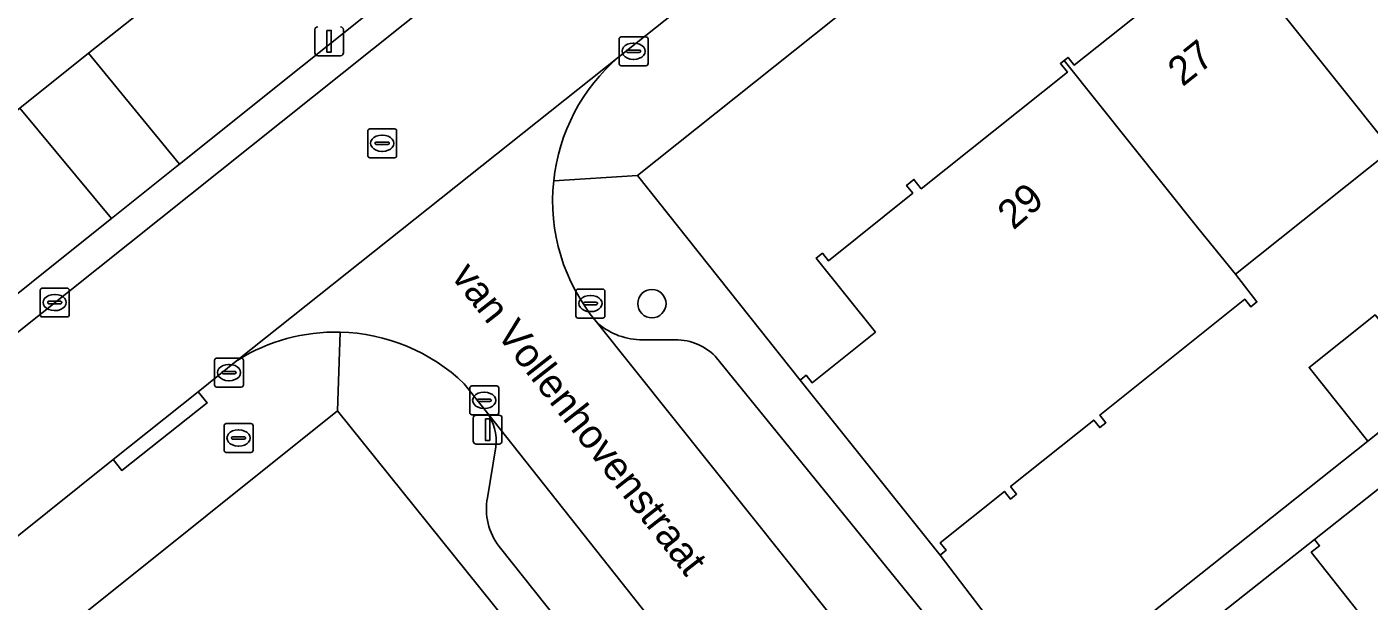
# Model space of a CAD drawing. Extents: x 157445 to 158888, y 383061 to 384688.
# Drawn here: x 158159.78 to 158206.2, y 384007.9 to 384027.76 of the extents above; entities that cross this region are included whole.
import ezdxf

# ---------------------------------------------------------------- set-up
doc = ezdxf.new("R2010")
doc.units = 0
for name, color, linetype in [('IMGEO_Boom', 7, 'Continuous'), ('IMGEO_Brandkraan', 7, 'Continuous'), ('IMGEO_Erf', 7, 'Continuous'), ('IMGEO_Fietspad_gesloten', 7, 'Continuous'), ('IMGEO_Groenvoorziening', 7, 'Continuous'), ('IMGEO_Kolk', 7, 'Continuous'), ('IMGEO_Lichtmast', 7, 'Continuous'), ('IMGEO_Openbare_ruimte_label', 7, 'Continuous'), ('IMGEO_Pand', 7, 'Continuous'), ('IMGEO_Pand_nummerreeks', 7, 'Continuous'), ('IMGEO_Parkeervlak_open', 7, 'Continuous'), ('IMGEO_Rijbaan_lokaal_open', 7, 'Continuous'), ('IMGEO_Rioolput', 7, 'Continuous'), ('IMGEO_Voetpad_open', 7, 'Continuous')]:
    doc.layers.add(name, color=color, linetype=linetype)

msp = doc.modelspace()

# ---------------------------------------------------------------- linework, layer by layer
at = {"layer": 'IMGEO_Boom'}
msp.add_circle((158181.399, 384018.186), 0.489, dxfattribs=at)
at = {"layer": 'IMGEO_Brandkraan'}
for p, q in [((158166.605, 384013.113), (158166.605, 384013.965)), ((158166.68, 384014.039), (158167.532, 384014.039)), ((158167.606, 384013.965), (158167.606, 384013.113)), ((158166.864, 384013.533), (158166.864, 384013.545)), ((158167.302, 384013.496), (158166.904, 384013.496)), ((158166.907, 384013.582), (158167.305, 384013.582)), ((158167.093, 384013.819), (158167.118, 384013.819)), ((158167.348, 384013.545), (158167.348, 384013.533)), ((158167.532, 384013.039), (158166.68, 384013.039)), ((158167.116, 384013.259), (158167.091, 384013.259))]:
    msp.add_line(p, q, dxfattribs=at)
for points in [[(158166.605, 384013.113), (158166.605, 384013.965)], [(158166.68, 384014.039), (158167.532, 384014.039)], [(158167.606, 384013.965), (158167.606, 384013.113)], [(158167.532, 384013.039), (158166.68, 384013.039)]]:
    msp.add_lwpolyline(points, dxfattribs=at)
for centre, radius, start, end in [((158166.682, 384013.963), 0.0765, 91.552, 178.448), ((158166.682, 384013.963), 0.0765, 91.552, 178.448), ((158167.53, 384013.963), 0.0765, 1.552, 88.448), ((158167.53, 384013.963), 0.0765, 1.552, 88.448), ((158166.904, 384013.542), 0.0403, 85.8775, 175.7526), ((158166.901, 384013.532), 0.0366, 178.938, 274.7102), ((158167.305, 384013.539), 0.043, 264.8664, 352.4533), ((158167.309, 384013.544), 0.0386, 1.7309, 96.639), ((158166.682, 384013.115), 0.0765, 181.552, 268.448), ((158166.682, 384013.115), 0.0765, 181.552, 268.448), ((158167.53, 384013.115), 0.0765, 271.552, 358.448), ((158167.53, 384013.115), 0.0765, 271.552, 358.448)]:
    msp.add_arc(centre, radius, start, end, dxfattribs=at)
for centre, major_axis, ratio, start_param, end_param in [((158167.092, 384013.539), (-0.387, 0.002), 0.722429, 4.712389, 7.853982), ((158167.117, 384013.539), (-0.39, 0.002), 0.717154, 1.570796, 4.712389)]:
    msp.add_ellipse(centre, major_axis=major_axis, ratio=ratio, start_param=start_param, end_param=end_param, dxfattribs=at)
at = {"layer": 'IMGEO_Erf'}
for points in [[(158219.154, 384053.106), (158180.905, 384022.622), (158186.521, 384015.538), (158186.732, 384015.707), (158186.938, 384015.449), (158189.13, 384017.203), (158187.084, 384019.761), (158187.295, 384019.93), (158187.501, 384019.672), (158190.421, 384022.008), (158190.205, 384022.277), (158190.46, 384022.48), (158190.716, 384022.159), (158195.769, 384026.187), (158195.528, 384026.489), (158195.66, 384026.595), (158195.792, 384026.7), (158196.003, 384026.435), (158201.154, 384030.54), (158200.932, 384030.819), (158201.064, 384030.924), (158201.196, 384031.029), (158201.405, 384030.766), (158206.541, 384034.859)], [(158206.974, 384023.51), (158201.585, 384019.211), (158202.318, 384018.245), (158202.108, 384018.076), (158201.898, 384018.338), (158196.889, 384014.33), (158197.098, 384014.069), (158196.888, 384013.9), (158196.678, 384014.161), (158193.801, 384011.859), (158194.01, 384011.598), (158193.799, 384011.429), (158193.59, 384011.691), (158191.368, 384009.913), (158191.574, 384009.655), (158191.363, 384009.487), (158193.104, 384007.209), (158193.298, 384006.964), (158194.991, 384004.826), (158195.118, 384004.666), (158198.305, 384007.188), (158206.156, 384013.433), (158204.127, 384015.978), (158206.415, 384017.798)], [(158214.352, 384017.969), (158204.315, 384010.034), (158204.487, 384009.815), (158204.197, 384009.586), (158207.796, 384005.034)], [(158169.327, 383987.261), (158170.919, 383985.286), (158184.922, 383996.57), (158184.849, 383996.661), (158183.219, 383998.687), (158182.164, 384000), (158170.521, 384014.481), (158152.432, 384000), (158133.484, 383984.831)]]:
    msp.add_lwpolyline(points, dxfattribs=at)
at = {"layer": 'IMGEO_Fietspad_gesloten'}
msp.add_lwpolyline([(158119.988, 383993.551), (158120.067, 383993.612), (158132.749, 384003.73), (158146.134, 384014.292), (158159.232, 384024.7), (158159.545, 384024.951), (158161.92, 384026.852), (158174.258, 384036.623), (158186.627, 384046.476), (158211.101, 384065.95), (158234.627, 384084.72), (158259.412, 384104.488), (158259.623, 384104.659), (158259.735, 384104.75), (158261.759, 384106.393), (158262.095, 384106.661), (158284.281, 384124.365), (158293.831, 384132.114)], dxfattribs=at)
at = {"layer": 'IMGEO_Groenvoorziening'}
msp.add_lwpolyline([(158230.554, 384075.335), (158230.763, 384077.981), (158251.033, 384094.194), (158253.691, 384093.699), (158262.893, 384101.12), (158262.616, 384101.165), (158259.735, 384104.75), (158259.623, 384104.659), (158259.412, 384104.488), (158234.627, 384084.72), (158211.101, 384065.95), (158186.627, 384046.476), (158174.258, 384036.623), (158161.92, 384026.852), (158165.063, 384023.011), (158169.321, 384026.415), (158181.91, 384036.481), (158182.292, 384039.289), (158202.163, 384055.179), (158204.955, 384054.945)], close=True, dxfattribs=at)
msp.add_lwpolyline([(158125.991, 383991.617), (158134.148, 383998.184), (158134.288, 384000), (158134.317, 384000.377), (158134.329, 384000.517), (158134.355, 384000.671), (158134.394, 384000.822), (158134.447, 384000.969), (158134.469, 384001.015), (158134.513, 384001.11), (158134.592, 384001.245), (158134.682, 384001.373), (158134.783, 384001.492), (158134.894, 384001.601), (158154.563, 384017.152), (158157.275, 384016.785), (158162.607, 384021.047), (158162.713, 384021.132), (158159.545, 384024.951), (158159.232, 384024.7), (158146.134, 384014.292), (158132.749, 384003.73), (158120.067, 383993.612), (158119.988, 383993.551)], dxfattribs=at)
at = {"layer": 'IMGEO_Kolk'}
for p, q in [((158180.34, 384027.414), (158181.192, 384027.414)), ((158180.265, 384026.488), (158180.265, 384027.34)), ((158180.567, 384026.957), (158180.965, 384026.957)), ((158180.753, 384027.194), (158180.778, 384027.194)), ((158181.266, 384027.34), (158181.266, 384026.488)), ((158180.524, 384026.908), (158180.524, 384026.92)), ((158180.962, 384026.871), (158180.564, 384026.871)), ((158180.776, 384026.634), (158180.751, 384026.634)), ((158181.008, 384026.92), (158181.008, 384026.908)), ((158181.192, 384026.414), (158180.34, 384026.414)), ((158160.247, 384017.799), (158160.247, 384018.651)), ((158160.322, 384018.725), (158161.174, 384018.725)), ((158161.248, 384018.651), (158161.248, 384017.799)), ((158178.773, 384017.763), (158178.773, 384018.615)), ((158178.848, 384018.689), (158179.7, 384018.689)), ((158179.774, 384018.615), (158179.774, 384017.763)), ((158160.506, 384018.219), (158160.506, 384018.231)), ((158160.944, 384018.182), (158160.546, 384018.182)), ((158160.549, 384018.268), (158160.947, 384018.268)), ((158160.735, 384018.505), (158160.76, 384018.505)), ((158160.99, 384018.231), (158160.99, 384018.219)), ((158179.032, 384018.183), (158179.032, 384018.195)), ((158179.47, 384018.146), (158179.072, 384018.146)), ((158179.075, 384018.232), (158179.473, 384018.232)), ((158179.261, 384018.469), (158179.286, 384018.469)), ((158179.516, 384018.195), (158179.516, 384018.183)), ((158161.174, 384017.725), (158160.322, 384017.725)), ((158160.758, 384017.945), (158160.733, 384017.945)), ((158179.7, 384017.689), (158178.848, 384017.689)), ((158179.284, 384017.909), (158179.259, 384017.909)), ((158166.349, 384016.301), (158167.201, 384016.301)), ((158166.274, 384015.375), (158166.274, 384016.227)), ((158166.533, 384015.795), (158166.533, 384015.807)), ((158166.576, 384015.844), (158166.974, 384015.844)), ((158166.762, 384016.081), (158166.787, 384016.081)), ((158167.017, 384015.807), (158167.017, 384015.795)), ((158167.275, 384016.227), (158167.275, 384015.375)), ((158166.971, 384015.758), (158166.573, 384015.758)), ((158166.785, 384015.521), (158166.76, 384015.521)), ((158175.175, 384015.342), (158176.027, 384015.342)), ((158167.201, 384015.301), (158166.349, 384015.301)), ((158175.1, 384014.416), (158175.1, 384015.268)), ((158175.402, 384014.885), (158175.8, 384014.885)), ((158175.588, 384015.122), (158175.613, 384015.122)), ((158176.101, 384015.268), (158176.101, 384014.416)), ((158175.359, 384014.836), (158175.359, 384014.848)), ((158175.797, 384014.799), (158175.399, 384014.799)), ((158175.611, 384014.562), (158175.586, 384014.562)), ((158175.843, 384014.848), (158175.843, 384014.836)), ((158176.027, 384014.342), (158175.175, 384014.342))]:
    msp.add_line(p, q, dxfattribs=at)
for points in [[(158180.34, 384027.414), (158181.192, 384027.414)], [(158180.265, 384026.488), (158180.265, 384027.34)], [(158181.266, 384027.34), (158181.266, 384026.488)], [(158181.192, 384026.414), (158180.34, 384026.414)], [(158160.247, 384017.799), (158160.247, 384018.651)], [(158160.322, 384018.725), (158161.174, 384018.725)], [(158161.248, 384018.651), (158161.248, 384017.799)], [(158178.773, 384017.763), (158178.773, 384018.615)], [(158178.848, 384018.689), (158179.7, 384018.689)], [(158179.774, 384018.615), (158179.774, 384017.763)], [(158161.174, 384017.725), (158160.322, 384017.725)], [(158179.7, 384017.689), (158178.848, 384017.689)], [(158166.349, 384016.301), (158167.201, 384016.301)], [(158166.274, 384015.375), (158166.274, 384016.227)], [(158167.275, 384016.227), (158167.275, 384015.375)], [(158175.175, 384015.342), (158176.027, 384015.342)], [(158167.201, 384015.301), (158166.349, 384015.301)], [(158175.1, 384014.416), (158175.1, 384015.268)], [(158176.101, 384015.268), (158176.101, 384014.416)], [(158176.027, 384014.342), (158175.175, 384014.342)]]:
    msp.add_lwpolyline(points, dxfattribs=at)
for centre, radius, start, end in [((158180.342, 384027.338), 0.0765, 91.552, 178.448), ((158180.342, 384027.338), 0.0765, 91.552, 178.448), ((158181.19, 384027.338), 0.0765, 1.552, 88.448), ((158181.19, 384027.338), 0.0765, 1.552, 88.448), ((158180.564, 384026.917), 0.0403, 85.8775, 175.7526), ((158180.969, 384026.919), 0.0386, 1.7309, 96.639), ((158180.342, 384026.49), 0.0765, 181.552, 268.448), ((158180.342, 384026.49), 0.0765, 181.552, 268.448), ((158180.561, 384026.907), 0.0366, 178.938, 274.7102), ((158180.965, 384026.914), 0.043, 264.8664, 352.4533), ((158181.19, 384026.49), 0.0765, 271.552, 358.448), ((158181.19, 384026.49), 0.0765, 271.552, 358.448), ((158160.324, 384018.649), 0.0765, 91.552, 178.448), ((158160.324, 384018.649), 0.0765, 91.552, 178.448), ((158161.172, 384018.649), 0.0765, 1.552, 88.448), ((158161.172, 384018.649), 0.0765, 1.552, 88.448), ((158178.85, 384018.613), 0.0765, 91.552, 178.448), ((158178.85, 384018.613), 0.0765, 91.552, 178.448), ((158179.698, 384018.613), 0.0765, 1.552, 88.448), ((158179.698, 384018.613), 0.0765, 1.552, 88.448), ((158160.546, 384018.228), 0.0403, 85.8775, 175.7526), ((158160.543, 384018.218), 0.0366, 178.938, 274.7102), ((158160.947, 384018.225), 0.043, 264.8664, 352.4533), ((158160.951, 384018.23), 0.0386, 1.7309, 96.639), ((158179.072, 384018.192), 0.0403, 85.8775, 175.7526), ((158179.069, 384018.182), 0.0366, 178.938, 274.7102), ((158179.473, 384018.189), 0.043, 264.8664, 352.4533), ((158179.477, 384018.194), 0.0386, 1.7309, 96.639), ((158160.324, 384017.801), 0.0765, 181.552, 268.448), ((158160.324, 384017.801), 0.0765, 181.552, 268.448), ((158161.172, 384017.801), 0.0765, 271.552, 358.448), ((158161.172, 384017.801), 0.0765, 271.552, 358.448), ((158178.85, 384017.765), 0.0765, 181.552, 268.448), ((158178.85, 384017.765), 0.0765, 181.552, 268.448), ((158179.698, 384017.765), 0.0765, 271.552, 358.448), ((158179.698, 384017.765), 0.0765, 271.552, 358.448), ((158166.351, 384016.225), 0.0765, 91.552, 178.448), ((158166.351, 384016.225), 0.0765, 91.552, 178.448), ((158167.199, 384016.225), 0.0765, 1.552, 88.448), ((158167.199, 384016.225), 0.0765, 1.552, 88.448), ((158166.573, 384015.804), 0.0403, 85.8775, 175.7526), ((158166.978, 384015.806), 0.0386, 1.7309, 96.639), ((158166.351, 384015.377), 0.0765, 181.552, 268.448), ((158166.351, 384015.377), 0.0765, 181.552, 268.448), ((158166.57, 384015.794), 0.0366, 178.938, 274.7102), ((158166.974, 384015.801), 0.043, 264.8664, 352.4533), ((158167.199, 384015.377), 0.0765, 271.552, 358.448), ((158167.199, 384015.377), 0.0765, 271.552, 358.448), ((158175.177, 384015.266), 0.0765, 91.552, 178.448), ((158175.177, 384015.266), 0.0765, 91.552, 178.448), ((158176.025, 384015.266), 0.0765, 1.552, 88.448), ((158176.025, 384015.266), 0.0765, 1.552, 88.448), ((158175.399, 384014.845), 0.0403, 85.8775, 175.7526), ((158175.804, 384014.847), 0.0386, 1.7309, 96.639), ((158175.177, 384014.418), 0.0765, 181.552, 268.448), ((158175.177, 384014.418), 0.0765, 181.552, 268.448), ((158175.396, 384014.835), 0.0366, 178.938, 274.7102), ((158175.8, 384014.842), 0.043, 264.8664, 352.4533), ((158176.025, 384014.418), 0.0765, 271.552, 358.448), ((158176.025, 384014.418), 0.0765, 271.552, 358.448)]:
    msp.add_arc(centre, radius, start, end, dxfattribs=at)
for centre, major_axis, ratio, start_param, end_param in [((158180.752, 384026.914), (-0.387, 0.002), 0.722429, 4.712389, 7.853982), ((158180.777, 384026.914), (-0.39, 0.002), 0.717154, 1.570796, 4.712389), ((158160.734, 384018.225), (-0.387, 0.002), 0.722429, 4.712389, 7.853982), ((158160.759, 384018.225), (-0.39, 0.002), 0.717154, 1.570796, 4.712389), ((158179.26, 384018.189), (-0.387, 0.002), 0.722429, 4.712389, 7.853982), ((158179.285, 384018.189), (-0.39, 0.002), 0.717154, 1.570796, 4.712389), ((158166.761, 384015.801), (-0.387, 0.002), 0.722429, 4.712389, 7.853982), ((158166.786, 384015.801), (-0.39, 0.002), 0.717154, 1.570796, 4.712389), ((158175.587, 384014.842), (-0.387, 0.002), 0.722429, 4.712389, 7.853982), ((158175.612, 384014.842), (-0.39, 0.002), 0.717154, 1.570796, 4.712389)]:
    msp.add_ellipse(centre, major_axis=major_axis, ratio=ratio, start_param=start_param, end_param=end_param, dxfattribs=at)
at = {"layer": 'IMGEO_Lichtmast'}
for p, q in [((158169.742, 384026.86), (158169.742, 384027.66)), ((158169.742, 384027.66), (158169.742, 384026.86)), ((158170.732, 384027.66), (158170.732, 384026.86)), ((158170.732, 384026.86), (158170.732, 384027.66)), ((158170.632, 384026.76), (158169.842, 384026.76)), ((158169.842, 384026.76), (158170.632, 384026.76)), ((158175.222, 384013.43), (158175.222, 384014.23)), ((158175.222, 384014.23), (158175.222, 384013.43)), ((158175.322, 384014.33), (158176.112, 384014.33)), ((158176.112, 384014.33), (158175.322, 384014.33)), ((158176.212, 384014.23), (158176.212, 384013.43)), ((158176.212, 384013.43), (158176.212, 384014.23)), ((158176.112, 384013.33), (158175.322, 384013.33)), ((158175.322, 384013.33), (158176.112, 384013.33))]:
    msp.add_line(p, q, dxfattribs=at)
for points in [[(158170.162, 384027.635), (158170.312, 384027.635), (158170.312, 384026.885), (158170.162, 384026.885), (158170.162, 384027.635)], [(158175.642, 384014.205), (158175.792, 384014.205), (158175.792, 384013.455), (158175.642, 384013.455), (158175.642, 384014.205)]]:
    msp.add_lwpolyline(points, dxfattribs=at)
for centre, start, end in [((158169.842, 384027.66), 90, 180), ((158169.842, 384027.66), 90, 180), ((158170.632, 384027.66), 0, 90), ((158170.632, 384027.66), 360, 90), ((158169.842, 384026.86), 180, 270), ((158169.842, 384026.86), 180, 270), ((158170.632, 384026.86), 270, 0), ((158170.632, 384026.86), 270, 0), ((158175.322, 384014.23), 90, 180), ((158175.322, 384014.23), 90, 180), ((158176.112, 384014.23), 0, 90), ((158176.112, 384014.23), 360, 90), ((158175.322, 384013.43), 180, 270), ((158175.322, 384013.43), 180, 270), ((158176.112, 384013.43), 270, 0), ((158176.112, 384013.43), 270, 0)]:
    msp.add_arc(centre, 0.1, start, end, dxfattribs=at)
at = {"layer": 'IMGEO_Pand'}
for points in [[(158206.435, 384035.255), (158206.306, 384035.153), (158206.541, 384034.859), (158201.405, 384030.766), (158201.196, 384031.029), (158201.064, 384030.924), (158206.974, 384023.51), (158212.367, 384027.812), (158211.091, 384029.417)], [(158201.585, 384019.211), (158206.974, 384023.51), (158201.064, 384030.924), (158200.932, 384030.819), (158201.154, 384030.54), (158196.003, 384026.435), (158195.792, 384026.7), (158195.66, 384026.595), (158200.313, 384020.76)], [(158200.313, 384020.76), (158195.66, 384026.595), (158195.528, 384026.489), (158195.769, 384026.187), (158190.716, 384022.159), (158190.46, 384022.48), (158190.205, 384022.277), (158190.421, 384022.008), (158187.501, 384019.672), (158187.295, 384019.93), (158187.084, 384019.761), (158189.13, 384017.203), (158186.938, 384015.449), (158186.732, 384015.707), (158186.521, 384015.538), (158191.363, 384009.487), (158191.574, 384009.655), (158191.368, 384009.913), (158193.59, 384011.691), (158193.799, 384011.429), (158194.01, 384011.598), (158193.801, 384011.859), (158196.678, 384014.161), (158196.888, 384013.9), (158197.098, 384014.069), (158196.889, 384014.33), (158201.898, 384018.338), (158202.108, 384018.076), (158202.318, 384018.245), (158201.585, 384019.211)], [(158204.127, 384015.978), (158206.156, 384013.433), (158208.441, 384015.251), (158206.415, 384017.798)], [(158202.33, 384000.519), (158208.173, 384005.14), (158208.079, 384005.258), (158207.796, 384005.034), (158204.197, 384009.586), (158204.487, 384009.815), (158204.315, 384010.034), (158202.386, 384008.509), (158198.463, 384005.407), (158198.639, 384005.184), (158198.942, 384005.423), (158202.55, 384000.859), (158202.249, 384000.622)]]:
    msp.add_lwpolyline(points, close=True, dxfattribs=at)
at = {"layer": 'IMGEO_Parkeervlak_open'}
for points in [[(158179.545, 384017.493), (158179.47, 384017.568), (158192.686, 384001.026)], [(158182.102, 384016.935), (158181.076, 384016.931)], [(158192.875, 384002.309), (158194.141, 384003.283), (158193.776, 384003.761), (158191.918, 384006.114), (158183.587, 384016.367)], [(158188.616, 383998.114), (158175.676, 384014.439)], [(158176.007, 384013.233), (158175.71, 384011.474)], [(158176.119, 384009.783), (158184.274, 383999.524), (158185.894, 383997.489), (158186.263, 383997.025), (158187.59, 383998.157)]]:
    msp.add_lwpolyline(points, dxfattribs=at)
for centre, radius, start, end in [((158181.089, 384019.334), 2.403, 230.0072, 269.6784), ((158182.219, 384015.015), 1.923, 44.6568, 93.4804), ((158174.339, 384013.424), 1.679, 353.4766, 37.2184), ((158177.816, 384011.088), 2.141, 169.6225, 217.5713)]:
    msp.add_arc(centre, radius, start, end, dxfattribs=at)
at = {"layer": 'IMGEO_Rijbaan_lokaal_open'}
for points in [[(158130.682, 383987.069), (158162.768, 384012.791), (158165.706, 384015.138), (158167.081, 384016.237), (158180.246, 384026.716), (158183.747, 384029.503), (158180.205, 384033.76), (158158.017, 384016.042), (158150.412, 384009.969), (158140.91, 384002.332), (158138.033, 384000), (158134.904, 383997.463), (158130.658, 383994.021), (158126.425, 383990.734)], [(158180.246, 384026.716), (158167.081, 384016.237)], [(158192.686, 384001.026), (158179.47, 384017.568)], [(158174.906, 384015.418), (158175.676, 384014.439), (158188.616, 383998.114), (158189.781, 383996.75), (158192.203, 383993.822), (158199.789, 383984.229), (158203.731, 383979.269), (158204.04, 383978.882), (158207.883, 383982.027), (158206.832, 383983.339), (158204.898, 383985.76), (158201.914, 383989.554), (158192.686, 384001.026)]]:
    msp.add_lwpolyline(points, dxfattribs=at)
for centre, radius, start, end in [((158184.524, 384021.747), 6.557, 130.7271, 174.002), ((158184.52, 384021.744), 6.553, 173.9771, 219.5899), ((158170.466, 384010.801), 6.403, 88.6741, 121.9102), ((158170.466, 384010.794), 6.411, 46.1612, 88.6749)]:
    msp.add_arc(centre, radius, start, end, dxfattribs=at)
at = {"layer": 'IMGEO_Rioolput'}
for p, q in [((158171.571, 384023.306), (158171.571, 384024.158)), ((158171.646, 384024.232), (158172.498, 384024.232)), ((158172.572, 384024.158), (158172.572, 384023.306)), ((158171.83, 384023.726), (158171.83, 384023.738)), ((158172.268, 384023.689), (158171.87, 384023.689)), ((158171.873, 384023.775), (158172.271, 384023.775)), ((158172.059, 384024.012), (158172.084, 384024.012)), ((158172.314, 384023.738), (158172.314, 384023.726)), ((158172.498, 384023.232), (158171.646, 384023.232)), ((158172.082, 384023.452), (158172.057, 384023.452))]:
    msp.add_line(p, q, dxfattribs=at)
for points in [[(158171.571, 384023.306), (158171.571, 384024.158)], [(158171.646, 384024.232), (158172.498, 384024.232)], [(158172.572, 384024.158), (158172.572, 384023.306)], [(158172.498, 384023.232), (158171.646, 384023.232)]]:
    msp.add_lwpolyline(points, dxfattribs=at)
for centre, radius, start, end in [((158171.648, 384024.156), 0.0765, 91.552, 178.448), ((158171.648, 384024.156), 0.0765, 91.552, 178.448), ((158172.496, 384024.156), 0.0765, 1.552, 88.448), ((158172.496, 384024.156), 0.0765, 1.552, 88.448), ((158171.87, 384023.735), 0.0403, 85.8775, 175.7526), ((158171.867, 384023.725), 0.0366, 178.938, 274.7102), ((158172.271, 384023.732), 0.043, 264.8664, 352.4533), ((158172.275, 384023.737), 0.0386, 1.7309, 96.639), ((158171.648, 384023.308), 0.0765, 181.552, 268.448), ((158171.648, 384023.308), 0.0765, 181.552, 268.448), ((158172.496, 384023.308), 0.0765, 271.552, 358.448), ((158172.496, 384023.308), 0.0765, 271.552, 358.448)]:
    msp.add_arc(centre, radius, start, end, dxfattribs=at)
for centre, major_axis, ratio, start_param, end_param in [((158172.058, 384023.732), (-0.387, 0.002), 0.722429, 4.712389, 7.853982), ((158172.083, 384023.732), (-0.39, 0.002), 0.717154, 1.570796, 4.712389)]:
    msp.add_ellipse(centre, major_axis=major_axis, ratio=ratio, start_param=start_param, end_param=end_param, dxfattribs=at)
at = {"layer": 'IMGEO_Voetpad_open'}
for points in [[(158230.554, 384075.335), (158204.955, 384054.945), (158202.163, 384055.179), (158182.292, 384039.289), (158181.91, 384036.481), (158169.321, 384026.415), (158165.063, 384023.011), (158164.963, 384022.931), (158162.713, 384021.132), (158162.607, 384021.047), (158157.275, 384016.785)], [(158215.481, 384054.211), (158213.225, 384052.415), (158212.915, 384052.745), (158200.42, 384042.659), (158185.852, 384031.18), (158183.747, 384029.503), (158180.246, 384026.716)], [(158178.003, 384022.432), (158180.905, 384022.622), (158219.154, 384053.106)], [(158158.017, 384016.042), (158180.205, 384033.76), (158182.324, 384035.452)], [(158186.521, 384015.538), (158180.905, 384022.622), (158178.003, 384022.432)], [(158208.441, 384015.251), (158206.156, 384013.433), (158198.305, 384007.188), (158195.118, 384004.666), (158196.072, 384003.46), (158198.463, 384005.407), (158202.386, 384008.509), (158204.315, 384010.034), (158214.352, 384017.969)], [(158170.614, 384017.203), (158170.521, 384014.481), (158182.164, 384000), (158183.219, 383998.687), (158184.274, 383999.524), (158176.119, 384009.783)], [(158170.521, 384014.481), (158170.614, 384017.203)], [(158179.47, 384017.568), (158179.545, 384017.493)], [(158181.076, 384016.931), (158182.102, 384016.935)], [(158183.587, 384016.367), (158191.918, 384006.114), (158193.298, 384006.964), (158193.104, 384007.209), (158191.363, 384009.487), (158186.521, 384015.538)], [(158167.081, 384016.237), (158165.706, 384015.138), (158166.016, 384014.75), (158163.063, 384012.421), (158162.768, 384012.791), (158130.682, 383987.069)], [(158175.676, 384014.439), (158174.906, 384015.418)], [(158129.074, 383983.52), (158133.484, 383984.831), (158152.432, 384000), (158170.521, 384014.481)], [(158175.71, 384011.474), (158176.007, 384013.233)]]:
    msp.add_lwpolyline(points, dxfattribs=at)
for points in [[(158161.92, 384026.852), (158159.545, 384024.951), (158162.713, 384021.132), (158164.963, 384022.931), (158165.063, 384023.011)], [(158166.016, 384014.75), (158165.706, 384015.138), (158162.768, 384012.791), (158163.063, 384012.421)]]:
    msp.add_lwpolyline(points, close=True, dxfattribs=at)
for centre, radius, start, end in [((158184.524, 384021.747), 6.557, 130.7271, 174.002), ((158184.52, 384021.744), 6.553, 173.9771, 219.5899), ((158170.466, 384010.801), 6.403, 88.6741, 121.9102), ((158170.466, 384010.794), 6.411, 46.1612, 88.6749), ((158181.089, 384019.334), 2.403, 230.0072, 269.6784), ((158182.219, 384015.015), 1.923, 44.6568, 93.4804), ((158174.339, 384013.424), 1.679, 353.4766, 37.2184), ((158177.816, 384011.088), 2.141, 169.6225, 217.5713)]:
    msp.add_arc(centre, radius, start, end, dxfattribs=at)

# ---------------------------------------------------------------- texts
at = {"layer": 'IMGEO_Openbare_ruimte_label'}
msp.add_text('van Vollenhovenstraat', height=1, rotation=308.0961, dxfattribs=at).set_placement((158174.429, 384019.124))
at = {"layer": 'IMGEO_Pand_nummerreeks'}
for s, rotation, p in [('27', 38.6574, (158199.751, 384025.667)), ('29', 41.0868, (158193.901, 384020.709))]:
    msp.add_text(s, height=1, rotation=rotation, dxfattribs=at).set_placement(p)

doc.saveas('drawing.dxf')
